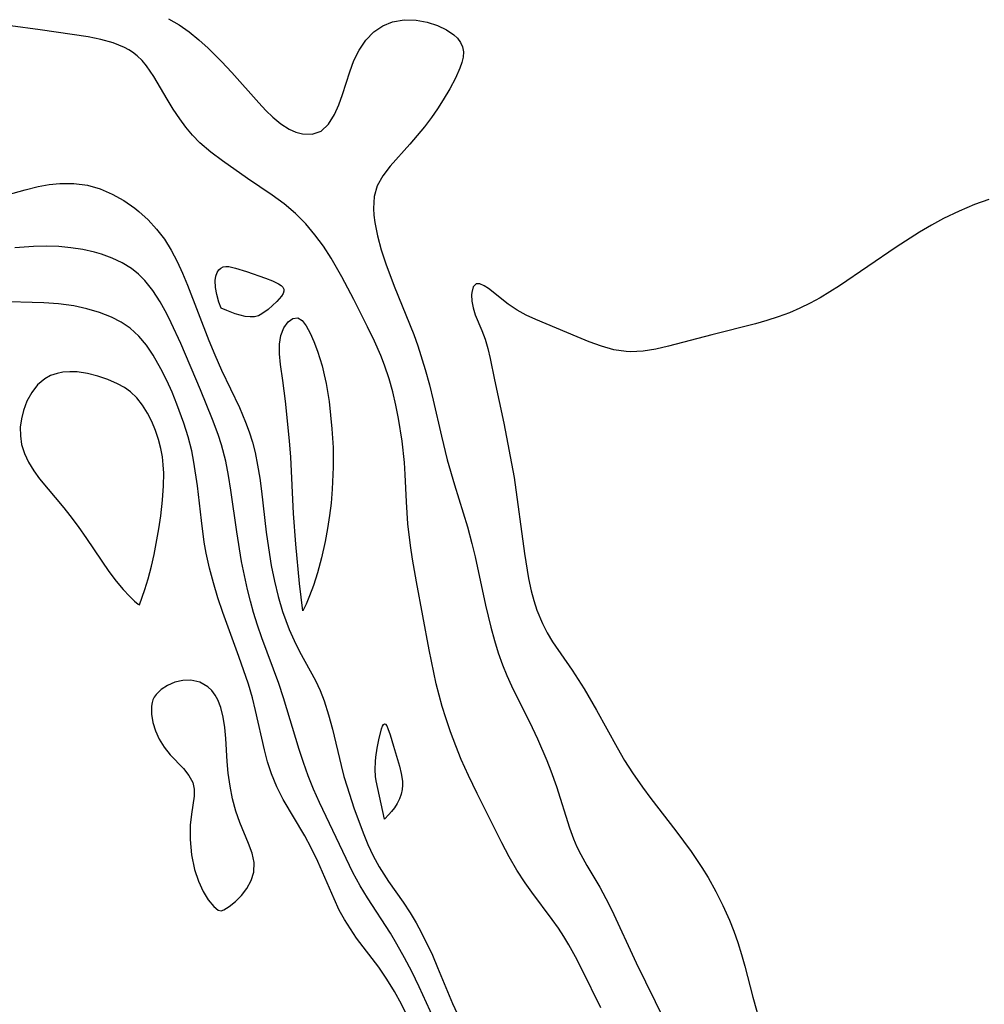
# Model space of a CAD drawing. Header units: metres. Extents: x 1073367 to 1082519, y 1569854 to 1574957.
# Tile 1019 of 1056: x 1080374 to 1080492, y 1573426 to 1573546. Entities that reach past the tile are written whole.
import ezdxf

# ---------------------------------------------------------------- set-up
doc = ezdxf.new("R2010")
doc.units = ezdxf.units.M
doc.layers.add('CGG_CurvaNivelLidar_v1', color=253, linetype='Continuous', lineweight=30)

msp = doc.modelspace()

# ---------------------------------------------------------------- linework, layer by layer
at = {"layer": 'CGG_CurvaNivelLidar_v1'}
for p, q in [((1080392.0834, 1573546.3854, 71.5), (1080393.3709, 1573545.6257, 71.5)), ((1080419.5095, 1573546.0038, 71.5), (1080420.9489, 1573546.2537, 71.5)), ((1080420.9489, 1573546.2537, 71.5), (1080422.4176, 1573546.2178, 71.5)), ((1080422.4176, 1573546.2178, 71.5), (1080423.7436, 1573545.969, 71.5)), ((1080376.3655, 1573545.0306, 71), (1080372.7281, 1573545.5198, 71)), ((1080382.2154, 1573544.164, 71), (1080376.3655, 1573545.0306, 71)), ((1080393.3709, 1573545.6257, 71.5), (1080394.6036, 1573544.7648, 71.5)), ((1080417.2166, 1573544.7705, 71.5), (1080418.3076, 1573545.5098, 71.5)), ((1080418.3076, 1573545.5098, 71.5), (1080419.5095, 1573546.0038, 71.5)), ((1080423.7436, 1573545.969, 71.5), (1080424.9979, 1573545.5546, 71.5)), ((1080424.9979, 1573545.5546, 71.5), (1080426.1321, 1573545.0074, 71.5)), ((1080426.1321, 1573545.0074, 71.5), (1080427.0071, 1573544.414, 71.5)), ((1080383.7949, 1573543.8472, 71), (1080382.2154, 1573544.164, 71)), ((1080385.2917, 1573543.4322, 71), (1080383.7949, 1573543.8472, 71)), ((1080394.6036, 1573544.7648, 71.5), (1080395.7844, 1573543.8194, 71.5)), ((1080395.7844, 1573543.8194, 71.5), (1080396.9138, 1573542.8018, 71.5)), ((1080415.3986, 1573542.5257, 71.5), (1080416.2225, 1573543.7471, 71.5)), ((1080416.2225, 1573543.7471, 71.5), (1080417.2166, 1573544.7705, 71.5)), ((1080427.0071, 1573544.414, 71.5), (1080427.4548, 1573543.9956, 71.5)), ((1080427.4548, 1573543.9956, 71.5), (1080427.8339, 1573543.4907, 71.5)), ((1080386.6764, 1573542.8701, 71), (1080385.2917, 1573543.4322, 71)), ((1080387.217, 1573542.5757, 71), (1080386.6764, 1573542.8701, 71)), ((1080387.6421, 1573542.3015, 71), (1080387.217, 1573542.5757, 71)), ((1080396.9138, 1573542.8018, 71.5), (1080398.5449, 1573541.1544, 71.5)), ((1080414.7798, 1573541.2546, 71.5), (1080415.3986, 1573542.5257, 71.5)), ((1080427.8339, 1573543.4907, 71.5), (1080428.0799, 1573542.9332, 71.5)), ((1080428.0799, 1573542.9332, 71.5), (1080428.1769, 1573542.3291, 71.5)), ((1080388.2266, 1573541.8472, 71), (1080387.6421, 1573542.3015, 71)), ((1080388.8328, 1573541.2615, 71), (1080388.2266, 1573541.8472, 71)), ((1080389.385, 1573540.6125, 71), (1080388.8328, 1573541.2615, 71)), ((1080414.2671, 1573539.9061, 71.5), (1080414.7798, 1573541.2546, 71.5)), ((1080428.1384, 1573541.6854, 71.5), (1080427.988, 1573541.028, 71.5)), ((1080428.1769, 1573542.3291, 71.5), (1080428.1384, 1573541.6854, 71.5)), ((1080390.2686, 1573539.3321, 71), (1080389.385, 1573540.6125, 71)), ((1080398.5449, 1573541.1544, 71.5), (1080399.808, 1573539.7913, 71.5)), ((1080427.75, 1573540.3394, 71.5), (1080427.2036, 1573539.1004, 71.5)), ((1080427.988, 1573541.028, 71.5), (1080427.75, 1573540.3394, 71.5)), ((1080391.9007, 1573536.5317, 71), (1080390.2686, 1573539.3321, 71)), ((1080399.808, 1573539.7913, 71.5), (1080403.1116, 1573536.0897, 71.5)), ((1080413.3731, 1573537.1269, 71.5), (1080414.2671, 1573539.9061, 71.5)), ((1080427.2036, 1573539.1004, 71.5), (1080426.517, 1573537.7929, 71.5)), ((1080426.517, 1573537.7929, 71.5), (1080425.7223, 1573536.4469, 71.5)), ((1080392.6442, 1573535.3294, 71), (1080391.9007, 1573536.5317, 71)), ((1080412.922, 1573535.8298, 71.5), (1080413.3731, 1573537.1269, 71.5)), ((1080425.7223, 1573536.4469, 71.5), (1080425.0227, 1573535.3603, 71.5)), ((1080393.4367, 1573534.1497, 71), (1080392.6442, 1573535.3294, 71)), ((1080403.1116, 1573536.0897, 71.5), (1080403.9786, 1573535.1672, 71.5)), ((1080412.4099, 1573534.6465, 71.5), (1080412.922, 1573535.8298, 71.5)), ((1080425.0227, 1573535.3603, 71.5), (1080424.2696, 1573534.2825, 71.5)), ((1080394.1977, 1573533.1108, 71), (1080393.4367, 1573534.1497, 71)), ((1080403.9786, 1573535.1672, 71.5), (1080404.855, 1573534.3237, 71.5)), ((1080404.855, 1573534.3237, 71.5), (1080405.8399, 1573533.5234, 71.5)), ((1080411.6684, 1573533.4648, 71.5), (1080412.4099, 1573534.6465, 71.5)), ((1080424.2696, 1573534.2825, 71.5), (1080423.4235, 1573533.1749, 71.5)), ((1080395.0102, 1573532.1208, 71), (1080394.1977, 1573533.1108, 71)), ((1080405.8399, 1573533.5234, 71.5), (1080406.8445, 1573532.8873, 71.5)), ((1080406.8445, 1573532.8873, 71.5), (1080407.6576, 1573532.5199, 71.5)), ((1080410.7479, 1573532.6353, 71.5), (1080411.6684, 1573533.4648, 71.5)), ((1080423.4235, 1573533.1749, 71.5), (1080421.631, 1573531.052, 71.5)), ((1080395.8906, 1573531.2006, 71), (1080395.0102, 1573532.1208, 71)), ((1080407.6576, 1573532.5199, 71.5), (1080408.4651, 1573532.2958, 71.5)), ((1080408.4651, 1573532.2958, 71.5), (1080409.6681, 1573532.262, 71.5)), ((1080409.6681, 1573532.262, 71.5), (1080410.7479, 1573532.6353, 71.5)), ((1080397.2404, 1573530.053, 71), (1080395.8906, 1573531.2006, 71)), ((1080421.631, 1573531.052, 71.5), (1080419.2094, 1573528.3224, 71.5)), ((1080398.6877, 1573528.9813, 71), (1080397.2404, 1573530.053, 71)), ((1080401.7334, 1573526.8223, 71), (1080398.6877, 1573528.9813, 71)), ((1080419.2094, 1573528.3224, 71.5), (1080418.3121, 1573527.1597, 71.5)), ((1080404.7536, 1573524.7934, 71), (1080401.7334, 1573526.8223, 71)), ((1080418.3121, 1573527.1597, 71.5), (1080417.6378, 1573525.9439, 71.5)), ((1080374.5061, 1573525.4605, 71), (1080376.1106, 1573525.8366, 71)), ((1080376.1106, 1573525.8366, 71), (1080377.4353, 1573526.0806, 71)), ((1080377.4353, 1573526.0806, 71), (1080378.7509, 1573526.2291, 71)), ((1080378.7509, 1573526.2291, 71), (1080380.4704, 1573526.2316, 71)), ((1080380.4704, 1573526.2316, 71), (1080382.155, 1573525.9998, 71)), ((1080382.155, 1573525.9998, 71), (1080383.6979, 1573525.5582, 71)), ((1080417.6378, 1573525.9439, 71.5), (1080417.266, 1573524.61, 71.5)), ((1080366.3837, 1573523.2088, 71), (1080374.5061, 1573525.4605, 71)), ((1080383.6979, 1573525.5582, 71), (1080385.1823, 1573524.9298, 71)), ((1080385.1823, 1573524.9298, 71), (1080386.5994, 1573524.1428, 71)), ((1080406.2248, 1573523.7273, 71), (1080404.7536, 1573524.7934, 71)), ((1080417.266, 1573524.61, 71.5), (1080417.1696, 1573523.1778, 71.5)), ((1080386.5994, 1573524.1428, 71), (1080387.9349, 1573523.213, 71)), ((1080387.9349, 1573523.213, 71), (1080388.4325, 1573522.8105, 71)), ((1080407.6155, 1573522.5674, 71), (1080406.2248, 1573523.7273, 71)), ((1080417.1696, 1573523.1778, 71.5), (1080417.219, 1573522.3294, 71.5)), ((1080490.7636, 1573523.6295, 72), (1080488.8837, 1573522.8499, 72)), ((1080492.5547, 1573524.2562, 72), (1080490.7636, 1573523.6295, 72)), ((1080388.4325, 1573522.8105, 71), (1080389.5606, 1573521.7687, 71)), ((1080408.8968, 1573521.2694, 71), (1080407.6155, 1573522.5674, 71)), ((1080417.219, 1573522.3294, 71.5), (1080417.3295, 1573521.4617, 71.5)), ((1080488.8837, 1573522.8499, 72), (1080486.9969, 1573521.9307, 72)), ((1080389.5606, 1573521.7687, 71), (1080390.606, 1573520.6244, 71)), ((1080410.0035, 1573519.9441, 71), (1080408.8968, 1573521.2694, 71)), ((1080417.3295, 1573521.4617, 71.5), (1080417.6605, 1573519.8069, 71.5)), ((1080485.5046, 1573521.1178, 72), (1080484.0358, 1573520.2541, 72)), ((1080486.9969, 1573521.9307, 72), (1080485.5046, 1573521.1178, 72)), ((1080390.606, 1573520.6244, 71), (1080391.5604, 1573519.3884, 71)), ((1080411.0317, 1573518.5381, 71), (1080410.0035, 1573519.9441, 71)), ((1080417.6605, 1573519.8069, 71.5), (1080418.1213, 1573518.112, 71.5)), ((1080484.0358, 1573520.2541, 72), (1080481.2039, 1573518.4342, 72)), ((1080375.5324, 1573518.4987, 71.5), (1080373.2632, 1573518.3633, 71.5)), ((1080377.0855, 1573518.5343, 71.5), (1080375.5324, 1573518.4987, 71.5)), ((1080378.622, 1573518.494, 71.5), (1080377.0855, 1573518.5343, 71.5)), ((1080380.1191, 1573518.3573, 71.5), (1080378.622, 1573518.494, 71.5)), ((1080381.5876, 1573518.1251, 71.5), (1080380.1191, 1573518.3573, 71.5)), ((1080391.5604, 1573519.3884, 71), (1080392.4097, 1573518.0654, 71)), ((1080411.9903, 1573517.0671, 71), (1080411.0317, 1573518.5381, 71)), ((1080481.2039, 1573518.4342, 72), (1080474.2583, 1573513.7119, 72)), ((1080383.0185, 1573517.8, 71.5), (1080381.5876, 1573518.1251, 71.5)), ((1080383.8679, 1573517.5549, 71.5), (1080383.0185, 1573517.8, 71.5)), ((1080385.1616, 1573517.0896, 71.5), (1080383.8679, 1573517.5549, 71.5)), ((1080392.4097, 1573518.0654, 71), (1080393.1338, 1573516.6842, 71)), ((1080418.1213, 1573518.112, 71.5), (1080418.6849, 1573516.394, 71.5)), ((1080386.386, 1573516.516, 71.5), (1080385.1616, 1573517.0896, 71.5)), ((1080387.5218, 1573515.8155, 71.5), (1080386.386, 1573516.516, 71.5)), ((1080393.1338, 1573516.6842, 71), (1080393.7789, 1573515.2427, 71)), ((1080398.4671, 1573515.8671, 70.5), (1080398.7587, 1573516.0158, 70.5)), ((1080398.7587, 1573516.0158, 70.5), (1080399.0966, 1573516.0706, 70.5)), ((1080399.0966, 1573516.0706, 70.5), (1080399.4695, 1573516.0499, 70.5)), ((1080399.4695, 1573516.0499, 70.5), (1080400.2858, 1573515.8687, 70.5)), ((1080413.3093, 1573514.7807, 71), (1080411.9903, 1573517.0671, 71)), ((1080418.6849, 1573516.394, 71.5), (1080419.7187, 1573513.658, 71.5)), ((1080388.3851, 1573515.1231, 71.5), (1080387.5218, 1573515.8155, 71.5)), ((1080389.1707, 1573514.3363, 71.5), (1080388.3851, 1573515.1231, 71.5)), ((1080393.7789, 1573515.2427, 71), (1080394.3824, 1573513.7618, 71)), ((1080397.7941, 1573514.3474, 70.5), (1080397.8693, 1573514.869, 70.5)), ((1080397.8693, 1573514.869, 70.5), (1080398.0146, 1573515.309, 70.5)), ((1080398.0146, 1573515.309, 70.5), (1080398.2181, 1573515.6374, 70.5)), ((1080398.2181, 1573515.6374, 70.5), (1080398.4671, 1573515.8671, 70.5)), ((1080400.2858, 1573515.8687, 70.5), (1080401.6275, 1573515.444, 70.5)), ((1080401.6275, 1573515.444, 70.5), (1080403.935, 1573514.6434, 70.5)), ((1080414.7578, 1573512.011, 71), (1080413.3093, 1573514.7807, 71)), ((1080390.1415, 1573513.1048, 71.5), (1080389.1707, 1573514.3363, 71.5)), ((1080394.3824, 1573513.7618, 71), (1080397.0149, 1573507.0179, 71)), ((1080397.8198, 1573513.4894, 70.5), (1080397.7941, 1573514.3474, 70.5)), ((1080403.935, 1573514.6434, 70.5), (1080404.7985, 1573514.3066, 70.5)), ((1080404.7985, 1573514.3066, 70.5), (1080405.5504, 1573513.9468, 70.5)), ((1080405.5504, 1573513.9468, 70.5), (1080405.8527, 1573513.7512, 70.5)), ((1080405.8527, 1573513.7512, 70.5), (1080406.0802, 1573513.5395, 70.5)), ((1080406.0802, 1573513.5395, 70.5), (1080406.2054, 1573513.3058, 70.5)), ((1080419.7187, 1573513.658, 71.5), (1080422.1109, 1573507.7498, 71.5)), ((1080429.3752, 1573513.5663, 72), (1080429.198, 1573512.8815, 72)), ((1080429.7536, 1573513.9287, 72), (1080429.3752, 1573513.5663, 72)), ((1080430.1922, 1573513.9287, 72), (1080429.7536, 1573513.9287, 72)), ((1080430.7289, 1573513.7066, 72), (1080430.1922, 1573513.9287, 72)), ((1080431.2609, 1573513.3626, 72), (1080430.7289, 1573513.7066, 72)), ((1080474.2583, 1573513.7119, 72), (1080473.0806, 1573512.9601, 72)), ((1080391.0257, 1573511.7354, 71.5), (1080390.1415, 1573513.1048, 71.5)), ((1080397.9703, 1573512.6293, 70.5), (1080397.8198, 1573513.4894, 70.5)), ((1080398.2267, 1573511.7159, 70.5), (1080397.9703, 1573512.6293, 70.5)), ((1080405.8933, 1573512.4231, 70.5), (1080405.3382, 1573511.7701, 70.5)), ((1080406.0895, 1573512.7362, 70.5), (1080405.8933, 1573512.4231, 70.5)), ((1080406.2034, 1573513.0329, 70.5), (1080406.0895, 1573512.7362, 70.5)), ((1080406.2054, 1573513.3058, 70.5), (1080406.2034, 1573513.0329, 70.5)), ((1080429.198, 1573512.8815, 72), (1080429.1821, 1573512.585, 72)), ((1080429.1821, 1573512.585, 72), (1080429.2266, 1573511.8374, 72)), ((1080433.6807, 1573511.4411, 72), (1080431.2609, 1573513.3626, 72)), ((1080473.0806, 1573512.9601, 72), (1080471.8851, 1573512.2448, 72)), ((1080376.8141, 1573511.6206, 72), (1080370.0076, 1573511.7832, 72)), ((1080378.6117, 1573511.4908, 72), (1080376.8141, 1573511.6206, 72)), ((1080380.4775, 1573511.2318, 72), (1080378.6117, 1573511.4908, 72)), ((1080382.0728, 1573510.894, 72), (1080380.4775, 1573511.2318, 72)), ((1080391.8415, 1573510.2765, 71.5), (1080391.0257, 1573511.7354, 71.5)), ((1080398.5, 1573510.9722, 70.5), (1080398.2267, 1573511.7159, 70.5)), ((1080405.3382, 1573511.7701, 70.5), (1080404.2868, 1573510.8032, 70.5)), ((1080416.4425, 1573508.6729, 71), (1080414.7578, 1573512.011, 71)), ((1080429.2266, 1573511.8374, 72), (1080429.377, 1573511.0133, 72)), ((1080434.7644, 1573510.7129, 72), (1080433.6807, 1573511.4411, 72)), ((1080470.6673, 1573511.5766, 72), (1080469.4029, 1573510.957, 72)), ((1080471.8851, 1573512.2448, 72), (1080470.6673, 1573511.5766, 72)), ((1080383.6114, 1573510.4471, 72), (1080382.0728, 1573510.894, 72)), ((1080385.0734, 1573509.8774, 72), (1080383.6114, 1573510.4471, 72)), ((1080392.4103, 1573509.1585, 71.5), (1080391.8415, 1573510.2765, 71.5)), ((1080399.1982, 1573510.668, 70.5), (1080398.5, 1573510.9722, 70.5)), ((1080400.2347, 1573510.2799, 70.5), (1080399.1982, 1573510.668, 70.5)), ((1080400.8347, 1573510.0997, 70.5), (1080400.2347, 1573510.2799, 70.5)), ((1080401.4499, 1573509.9603, 70.5), (1080400.8347, 1573510.0997, 70.5)), ((1080402.0507, 1573509.8868, 70.5), (1080401.4499, 1573509.9603, 70.5)), ((1080403.0974, 1573510.0342, 70.5), (1080402.6069, 1573509.9051, 70.5)), ((1080403.51, 1573510.2482, 70.5), (1080403.0974, 1573510.0342, 70.5)), ((1080404.2868, 1573510.8032, 70.5), (1080403.51, 1573510.2482, 70.5)), ((1080429.377, 1573511.0133, 72), (1080429.6322, 1573510.1497, 72)), ((1080429.6322, 1573510.1497, 72), (1080430.4404, 1573508.2277, 72)), ((1080435.87, 1573510.1232, 72), (1080434.7644, 1573510.7129, 72)), ((1080437.0607, 1573509.5847, 72), (1080435.87, 1573510.1232, 72)), ((1080468.1106, 1573510.4032, 72), (1080466.7441, 1573509.9017, 72)), ((1080469.4029, 1573510.957, 72), (1080468.1106, 1573510.4032, 72)), ((1080386.2693, 1573509.2607, 72), (1080385.0734, 1573509.8774, 72)), ((1080387.3658, 1573508.5114, 72), (1080386.2693, 1573509.2607, 72)), ((1080393.5766, 1573506.6425, 71.5), (1080392.4103, 1573509.1585, 71.5)), ((1080402.6069, 1573509.9051, 70.5), (1080402.0507, 1573509.8868, 70.5)), ((1080406.1907, 1573508.5575, 70.5), (1080406.7039, 1573509.2694, 70.5)), ((1080406.7039, 1573509.2694, 70.5), (1080407.2953, 1573509.6989, 70.5)), ((1080407.2953, 1573509.6989, 70.5), (1080407.9006, 1573509.7631, 70.5)), ((1080407.9006, 1573509.7631, 70.5), (1080408.433, 1573509.4318, 70.5)), ((1080408.433, 1573509.4318, 70.5), (1080408.9323, 1573508.7881, 70.5)), ((1080408.9323, 1573508.7881, 70.5), (1080409.4054, 1573507.9127, 70.5)), ((1080442.1085, 1573507.439, 72), (1080437.0607, 1573509.5847, 72)), ((1080463.9498, 1573509.0593, 72), (1080458.59, 1573507.7061, 72)), ((1080465.3549, 1573509.4592, 72), (1080463.9498, 1573509.0593, 72)), ((1080466.7441, 1573509.9017, 72), (1080465.3549, 1573509.4592, 72)), ((1080388.4164, 1573507.5387, 72), (1080387.3658, 1573508.5114, 72)), ((1080389.3508, 1573506.4208, 72), (1080388.4164, 1573507.5387, 72)), ((1080405.6712, 1573506.5486, 70.5), (1080405.8267, 1573507.6206, 70.5)), ((1080405.8267, 1573507.6206, 70.5), (1080406.1907, 1573508.5575, 70.5)), ((1080409.4054, 1573507.9127, 70.5), (1080409.8577, 1573506.8681, 70.5)), ((1080417.2876, 1573506.9326, 71), (1080416.4425, 1573508.6729, 71)), ((1080422.1109, 1573507.7498, 71.5), (1080422.6166, 1573506.3317, 71.5)), ((1080430.4404, 1573508.2277, 72), (1080430.8432, 1573507.1818, 72)), ((1080458.59, 1573507.7061, 72), (1080453.3187, 1573506.3101, 72)), ((1080390.1919, 1573505.1908, 72), (1080389.3508, 1573506.4208, 72)), ((1080395.9795, 1573500.9697, 71.5), (1080393.5766, 1573506.6425, 71.5)), ((1080397.0149, 1573507.0179, 71), (1080397.746, 1573505.2394, 71)), ((1080405.676, 1573505.3529, 70.5), (1080405.6712, 1573506.5486, 70.5)), ((1080409.8577, 1573506.8681, 70.5), (1080410.2936, 1573505.7027, 70.5)), ((1080418.0718, 1573505.17, 71), (1080417.2876, 1573506.9326, 71)), ((1080422.6166, 1573506.3317, 71.5), (1080423.5117, 1573503.4504, 71.5)), ((1080430.8432, 1573507.1818, 72), (1080431.1707, 1573506.0285, 72)), ((1080443.6003, 1573506.8324, 72), (1080442.1085, 1573507.439, 72)), ((1080445.0955, 1573506.2942, 72), (1080443.6003, 1573506.8324, 72)), ((1080453.3187, 1573506.3101, 72), (1080451.7407, 1573505.9412, 72)), ((1080391.1463, 1573503.522, 72), (1080390.1919, 1573505.1908, 72)), ((1080397.746, 1573505.2394, 71), (1080398.565, 1573503.3727, 71)), ((1080405.7976, 1573504.0721, 70.5), (1080405.676, 1573505.3529, 70.5)), ((1080410.2936, 1573505.7027, 70.5), (1080410.8763, 1573503.8849, 70.5)), ((1080418.5391, 1573503.9821, 71), (1080418.0718, 1573505.17, 71)), ((1080431.1707, 1573506.0285, 72), (1080431.4427, 1573504.7921, 72)), ((1080446.5967, 1573505.8765, 72), (1080445.0955, 1573506.2942, 72)), ((1080448.1075, 1573505.639, 72), (1080446.5967, 1573505.8765, 72)), ((1080448.6362, 1573505.6108, 72), (1080448.1075, 1573505.639, 72)), ((1080450.1812, 1573505.6866, 72), (1080448.6362, 1573505.6108, 72)), ((1080451.7407, 1573505.9412, 72), (1080450.1812, 1573505.6866, 72)), ((1080406.0882, 1573502.098, 70.5), (1080405.7976, 1573504.0721, 70.5)), ((1080419.0945, 1573502.3246, 71), (1080418.5391, 1573503.9821, 71)), ((1080431.4427, 1573504.7921, 72), (1080431.9741, 1573502.2059, 72)), ((1080377.6236, 1573502.7089, 72.5), (1080376.9011, 1573502.3111, 72.5)), ((1080378.4137, 1573502.9842, 72.5), (1080377.6236, 1573502.7089, 72.5)), ((1080379.1046, 1573503.1212, 72.5), (1080378.4137, 1573502.9842, 72.5)), ((1080379.9833, 1573503.1857, 72.5), (1080379.1046, 1573503.1212, 72.5)), ((1080380.8866, 1573503.1505, 72.5), (1080379.9833, 1573503.1857, 72.5)), ((1080382.1518, 1573502.9605, 72.5), (1080380.8866, 1573503.1505, 72.5)), ((1080383.4149, 1573502.6388, 72.5), (1080382.1518, 1573502.9605, 72.5)), ((1080391.8444, 1573502.1195, 72), (1080391.1463, 1573503.522, 72)), ((1080398.565, 1573503.3727, 71), (1080400.7454, 1573498.7948, 71)), ((1080410.8763, 1573503.8849, 70.5), (1080411.1496, 1573502.8218, 70.5)), ((1080411.1496, 1573502.8218, 70.5), (1080411.3838, 1573501.7264, 70.5)), ((1080423.5117, 1573503.4504, 71.5), (1080424.0116, 1573501.5886, 71.5)), ((1080376.0378, 1573501.5627, 72.5), (1080375.3191, 1573500.633, 72.5)), ((1080376.9011, 1573502.3111, 72.5), (1080376.0378, 1573501.5627, 72.5)), ((1080384.6512, 1573502.2111, 72.5), (1080383.4149, 1573502.6388, 72.5)), ((1080385.8341, 1573501.6919, 72.5), (1080384.6512, 1573502.2111, 72.5)), ((1080386.658, 1573501.2456, 72.5), (1080385.8341, 1573501.6919, 72.5)), ((1080392.4952, 1573500.6725, 72), (1080391.8444, 1573502.1195, 72)), ((1080406.4077, 1573499.5641, 70.5), (1080406.0882, 1573502.098, 70.5)), ((1080411.3838, 1573501.7264, 70.5), (1080411.735, 1573499.5216, 70.5)), ((1080419.5432, 1573500.7164, 71), (1080419.0945, 1573502.3246, 71)), ((1080424.0116, 1573501.5886, 71.5), (1080424.4724, 1573499.7159, 71.5)), ((1080431.9741, 1573502.2059, 72), (1080433.131, 1573496.9051, 72)), ((1080375.3191, 1573500.633, 72.5), (1080374.7342, 1573499.5744, 72.5)), ((1080387.4163, 1573500.7205, 72.5), (1080386.658, 1573501.2456, 72.5)), ((1080388.2057, 1573499.9694, 72.5), (1080387.4163, 1573500.7205, 72.5)), ((1080393.1026, 1573499.1921, 72), (1080392.4952, 1573500.6725, 72)), ((1080397.4577, 1573497.3391, 71.5), (1080395.9795, 1573500.9697, 71.5)), ((1080419.9262, 1573499.0875, 71), (1080419.5432, 1573500.7164, 71)), ((1080374.7342, 1573499.5744, 72.5), (1080374.2931, 1573498.4417, 72.5)), ((1080388.8945, 1573499.0952, 72.5), (1080388.2057, 1573499.9694, 72.5)), ((1080389.4978, 1573498.1262, 72.5), (1080388.8945, 1573499.0952, 72.5)), ((1080393.9464, 1573496.8857, 72), (1080393.1026, 1573499.1921, 72)), ((1080406.8833, 1573494.7367, 70.5), (1080406.4077, 1573499.5641, 70.5)), ((1080411.735, 1573499.5216, 70.5), (1080412.0848, 1573496.1796, 70.5)), ((1080420.2523, 1573497.4433, 71), (1080419.9262, 1573499.0875, 71)), ((1080424.4724, 1573499.7159, 71.5), (1080425.5002, 1573495.2794, 71.5)), ((1080374.2931, 1573498.4417, 72.5), (1080374.0429, 1573497.4239, 72.5)), ((1080390.0257, 1573497.0846, 72.5), (1080389.4978, 1573498.1262, 72.5)), ((1080400.7454, 1573498.7948, 71), (1080401.5022, 1573497.028, 71)), ((1080374.0429, 1573497.4239, 72.5), (1080373.9156, 1573496.3792, 72.5)), ((1080390.483, 1573495.9876, 72.5), (1080390.0257, 1573497.0846, 72.5)), ((1080394.4726, 1573495.208, 72), (1080393.9464, 1573496.8857, 72)), ((1080398.1306, 1573495.5135, 71.5), (1080397.4577, 1573497.3391, 71.5)), ((1080401.5022, 1573497.028, 71), (1080401.9475, 1573495.8053, 71)), ((1080420.6831, 1573494.665, 71), (1080420.2523, 1573497.4433, 71)), ((1080433.131, 1573496.9051, 72), (1080434.3853, 1573490.2253, 72)), ((1080373.9156, 1573496.3792, 72.5), (1080373.9187, 1573495.3262, 72.5)), ((1080390.8521, 1573494.8988, 72.5), (1080390.483, 1573495.9876, 72.5)), ((1080398.5496, 1573494.2297, 71.5), (1080398.1306, 1573495.5135, 71.5)), ((1080401.9475, 1573495.8053, 71), (1080402.3338, 1573494.5618, 71)), ((1080412.0848, 1573496.1796, 70.5), (1080412.2294, 1573493.8879, 70.5)), ((1080373.9187, 1573495.3262, 72.5), (1080374.0684, 1573494.2826, 72.5)), ((1080374.0684, 1573494.2826, 72.5), (1080374.4135, 1573493.173, 72.5)), ((1080391.1414, 1573493.7758, 72.5), (1080390.8521, 1573494.8988, 72.5)), ((1080394.9105, 1573493.5042, 72), (1080394.4726, 1573495.208, 72)), ((1080402.3338, 1573494.5618, 71), (1080402.6609, 1573493.2996, 71)), ((1080407.0471, 1573492.7311, 70.5), (1080406.8833, 1573494.7367, 70.5)), ((1080420.9565, 1573492.0714, 71), (1080420.6831, 1573494.665, 71)), ((1080425.5002, 1573495.2794, 71.5), (1080426.204, 1573492.3989, 71.5)), ((1080374.4135, 1573493.173, 72.5), (1080374.9201, 1573492.0961, 72.5)), ((1080391.3152, 1573492.7847, 72.5), (1080391.1414, 1573493.7758, 72.5)), ((1080395.1881, 1573492.1044, 72), (1080394.9105, 1573493.5042, 72)), ((1080399.075, 1573492.2179, 71.5), (1080398.5496, 1573494.2297, 71.5)), ((1080402.6609, 1573493.2996, 71), (1080402.9825, 1573491.736, 71)), ((1080412.2294, 1573493.8879, 70.5), (1080412.233, 1573491.4996, 70.5)), ((1080374.9201, 1573492.0961, 72.5), (1080375.5562, 1573491.0538, 72.5)), ((1080391.4255, 1573491.775, 72.5), (1080391.3152, 1573492.7847, 72.5)), ((1080395.6091, 1573489.2247, 72), (1080395.1881, 1573492.1044, 72)), ((1080399.426, 1573490.4623, 71.5), (1080399.075, 1573492.2179, 71.5)), ((1080407.3949, 1573485.8221, 70.5), (1080407.0471, 1573492.7311, 70.5)), ((1080421.0587, 1573490.6016, 71), (1080420.9565, 1573492.0714, 71)), ((1080426.204, 1573492.3989, 71.5), (1080427.0755, 1573489.3549, 71.5)), ((1080375.5562, 1573491.0538, 72.5), (1080376.2661, 1573490.082, 72.5)), ((1080391.4805, 1573490.7512, 72.5), (1080391.4255, 1573491.775, 72.5)), ((1080391.4712, 1573489.2242, 72.5), (1080391.4805, 1573490.7512, 72.5)), ((1080402.9825, 1573491.736, 71), (1080403.2378, 1573490.1536, 71)), ((1080412.233, 1573491.4996, 70.5), (1080412.1293, 1573488.7931, 70.5)), ((1080376.2661, 1573490.082, 72.5), (1080379.262, 1573486.5081, 72.5)), ((1080399.7163, 1573488.6882, 71.5), (1080399.426, 1573490.4623, 71.5)), ((1080403.2378, 1573490.1536, 71), (1080403.4486, 1573488.5579, 71)), ((1080421.2053, 1573487.2377, 71), (1080421.0587, 1573490.6016, 71)), ((1080434.3853, 1573490.2253, 72), (1080435.6762, 1573480.9198, 72)), ((1080391.341, 1573487.4745, 72.5), (1080391.4712, 1573489.2242, 72.5)), ((1080396.0903, 1573484.977, 72), (1080395.6091, 1573489.2247, 72)), ((1080400.4264, 1573483.5846, 71.5), (1080399.7163, 1573488.6882, 71.5)), ((1080403.4486, 1573488.5579, 71), (1080404.0272, 1573483.5457, 71)), ((1080412.1293, 1573488.7931, 70.5), (1080411.9842, 1573487.0957, 70.5)), ((1080427.0755, 1573489.3549, 71.5), (1080428.6968, 1573484.183, 71.5)), ((1080391.1119, 1573485.5499, 72.5), (1080391.341, 1573487.4745, 72.5)), ((1080411.9842, 1573487.0957, 70.5), (1080411.7947, 1573485.567, 70.5)), ((1080421.3888, 1573484.5501, 71), (1080421.2053, 1573487.2377, 71)), ((1080379.262, 1573486.5081, 72.5), (1080380, 1573485.5796, 72.5)), ((1080407.642, 1573482.0853, 70.5), (1080407.3949, 1573485.8221, 70.5)), ((1080380, 1573485.5796, 72.5), (1080380.9974, 1573484.2407, 72.5)), ((1080390.8734, 1573483.9333, 72.5), (1080391.1119, 1573485.5499, 72.5)), ((1080396.4386, 1573482.3317, 72), (1080396.0903, 1573484.977, 72)), ((1080411.7947, 1573485.567, 70.5), (1080411.5482, 1573483.9828, 70.5)), ((1080380.9974, 1573484.2407, 72.5), (1080382.0222, 1573482.777, 72.5)), ((1080390.2974, 1573480.801, 72.5), (1080390.8734, 1573483.9333, 72.5)), ((1080401.023, 1573479.9706, 71.5), (1080400.4264, 1573483.5846, 71.5)), ((1080404.0272, 1573483.5457, 71), (1080404.4214, 1573480.8104, 71)), ((1080411.5482, 1573483.9828, 70.5), (1080411.2526, 1573482.3851, 70.5)), ((1080421.7119, 1573481.9001, 71), (1080421.3888, 1573484.5501, 71)), ((1080428.6968, 1573484.183, 71.5), (1080429.235, 1573482.1485, 71.5)), ((1080382.0222, 1573482.777, 72.5), (1080384.7758, 1573478.7175, 72.5)), ((1080396.6717, 1573480.9935, 72), (1080396.4386, 1573482.3317, 72)), ((1080411.2526, 1573482.3851, 70.5), (1080410.8187, 1573480.4136, 70.5)), ((1080397.0786, 1573479.1543, 72), (1080396.6717, 1573480.9935, 72)), ((1080408.0999, 1573477.2698, 70.5), (1080407.642, 1573482.0853, 70.5)), ((1080421.9652, 1573480.2585, 71), (1080421.7119, 1573481.9001, 71)), ((1080429.235, 1573482.1485, 71.5), (1080429.614, 1573480.529, 71.5)), ((1080389.9709, 1573479.371, 72.5), (1080390.2974, 1573480.801, 72.5)), ((1080401.7405, 1573476.537, 71.5), (1080401.023, 1573479.9706, 71.5)), ((1080404.4214, 1573480.8104, 71), (1080404.6546, 1573479.4533, 71)), ((1080410.8187, 1573480.4136, 70.5), (1080410.324, 1573478.572, 70.5)), ((1080422.4553, 1573477.455, 71), (1080421.9652, 1573480.2585, 71)), ((1080429.614, 1573480.529, 71.5), (1080430.8801, 1573474.621, 71.5)), ((1080435.6762, 1573480.9198, 72), (1080436.1729, 1573477.8611, 72)), ((1080384.7758, 1573478.7175, 72.5), (1080385.6694, 1573477.5354, 72.5)), ((1080389.5567, 1573477.8225, 72.5), (1080389.9709, 1573479.371, 72.5)), ((1080397.5674, 1573477.333, 72), (1080397.0786, 1573479.1543, 72)), ((1080404.6546, 1573479.4533, 71), (1080405.0349, 1573477.5433, 71)), ((1080385.6694, 1573477.5354, 72.5), (1080386.5208, 1573476.5281, 72.5)), ((1080389.156, 1573476.5108, 72.5), (1080389.5567, 1573477.8225, 72.5)), ((1080405.0349, 1573477.5433, 71), (1080405.4853, 1573475.6788, 71)), ((1080410.324, 1573478.572, 70.5), (1080409.8243, 1573477.0356, 70.5)), ((1080424.0043, 1573469.1496, 71), (1080422.4553, 1573477.455, 71)), ((1080436.1729, 1573477.8611, 72), (1080436.4896, 1573476.3661, 72)), ((1080386.5208, 1573476.5281, 72.5), (1080387.2856, 1573475.7128, 72.5)), ((1080388.5, 1573474.6581, 72.5), (1080389.156, 1573476.5108, 72.5)), ((1080398.1185, 1573475.5268, 72), (1080397.5674, 1573477.333, 72)), ((1080402.0907, 1573475.1161, 71.5), (1080401.7405, 1573476.537, 71.5)), ((1080408.5, 1573473.9224, 70.5), (1080408.0999, 1573477.2698, 70.5)), ((1080409.8243, 1573477.0356, 70.5), (1080409.3384, 1573475.7433, 70.5)), ((1080436.4896, 1573476.3661, 72), (1080436.8006, 1573475.1763, 72)), ((1080387.2856, 1573475.7128, 72.5), (1080387.9073, 1573475.1123, 72.5)), ((1080387.9073, 1573475.1123, 72.5), (1080388.33, 1573474.751, 72.5)), ((1080398.7166, 1573473.7337, 72), (1080398.1185, 1573475.5268, 72)), ((1080402.4801, 1573473.7076, 71.5), (1080402.0907, 1573475.1161, 71.5)), ((1080405.4853, 1573475.6788, 71), (1080406.0291, 1573473.8554, 71)), ((1080409.3384, 1573475.7433, 70.5), (1080408.9205, 1573474.7535, 70.5)), ((1080436.8006, 1573475.1763, 72), (1080437.1728, 1573474.0137, 72)), ((1080388.33, 1573474.751, 72.5), (1080388.5, 1573474.6581, 72.5)), ((1080406.0291, 1573473.8554, 71), (1080406.426, 1573472.7402, 71)), ((1080408.9205, 1573474.7535, 70.5), (1080408.5, 1573473.9224, 70.5)), ((1080430.8801, 1573474.621, 71.5), (1080431.5335, 1573471.9305, 71.5)), ((1080437.1728, 1573474.0137, 72), (1080437.8514, 1573472.3672, 72)), ((1080400.681, 1573468.3303, 72), (1080398.7166, 1573473.7337, 72)), ((1080402.9703, 1573472.1438, 71.5), (1080402.4801, 1573473.7076, 71.5)), ((1080406.426, 1573472.7402, 71), (1080406.8633, 1573471.6467, 71)), ((1080403.5044, 1573470.5945, 71.5), (1080402.9703, 1573472.1438, 71.5)), ((1080406.8633, 1573471.6467, 71), (1080407.4723, 1573470.2805, 71)), ((1080431.5335, 1573471.9305, 71.5), (1080431.9904, 1573470.279, 71.5)), ((1080437.8514, 1573472.3672, 72), (1080438.4477, 1573471.2194, 72)), ((1080405.5704, 1573465.0064, 71.5), (1080403.5044, 1573470.5945, 71.5)), ((1080407.4723, 1573470.2805, 71), (1080408.1262, 1573468.9508, 71)), ((1080431.9904, 1573470.279, 71.5), (1080432.4446, 1573468.7846, 71.5)), ((1080438.4477, 1573471.2194, 72), (1080439.116, 1573470.1112, 72)), ((1080408.1262, 1573468.9508, 71), (1080410.0648, 1573465.3811, 71)), ((1080424.552, 1573466.3725, 71), (1080424.0043, 1573469.1496, 71)), ((1080439.116, 1573470.1112, 72), (1080441.5157, 1573466.6526, 72)), ((1080401.8528, 1573464.937, 72), (1080400.681, 1573468.3303, 72)), ((1080432.4446, 1573468.7846, 71.5), (1080432.9576, 1573467.3153, 71.5)), ((1080432.9576, 1573467.3153, 71.5), (1080433.4895, 1573466.0173, 71.5)), ((1080441.5157, 1573466.6526, 72), (1080442.9809, 1573464.3632, 72)), ((1080393.8169, 1573465.3999, 72.5), (1080392.8529, 1573465.1713, 72.5)), ((1080394.7994, 1573465.4383, 72.5), (1080393.8169, 1573465.3999, 72.5)), ((1080395.906, 1573465.1942, 72.5), (1080394.7994, 1573465.4383, 72.5)), ((1080410.0648, 1573465.3811, 71), (1080410.6305, 1573464.1717, 71)), ((1080424.8616, 1573464.976, 71), (1080424.552, 1573466.3725, 71)), ((1080433.4895, 1573466.0173, 71.5), (1080434.0743, 1573464.7381, 71.5)), ((1080391.1617, 1573464.2867, 72.5), (1080390.5388, 1573463.6756, 72.5)), ((1080391.9516, 1573464.7911, 72.5), (1080391.1617, 1573464.2867, 72.5)), ((1080392.8529, 1573465.1713, 72.5), (1080391.9516, 1573464.7911, 72.5)), ((1080396.8977, 1573464.6334, 72.5), (1080395.906, 1573465.1942, 72.5)), ((1080397.3813, 1573464.1693, 72.5), (1080396.8977, 1573464.6334, 72.5)), ((1080397.7979, 1573463.6128, 72.5), (1080397.3813, 1573464.1693, 72.5)), ((1080402.3492, 1573463.2655, 72), (1080401.8528, 1573464.937, 72)), ((1080406.1607, 1573463.2752, 71.5), (1080405.5704, 1573465.0064, 71.5)), ((1080410.6305, 1573464.1717, 71), (1080411.1245, 1573462.919, 71)), ((1080425.2038, 1573463.5885, 71), (1080424.8616, 1573464.976, 71)), ((1080434.0743, 1573464.7381, 71.5), (1080436.6108, 1573459.6252, 71.5)), ((1080442.9809, 1573464.3632, 72), (1080444.4809, 1573461.7614, 72)), ((1080390.1616, 1573463.0127, 72.5), (1080390.0663, 1573462.7102, 72.5)), ((1080390.3141, 1573463.3399, 72.5), (1080390.1616, 1573463.0127, 72.5)), ((1080390.5388, 1573463.6756, 72.5), (1080390.3141, 1573463.3399, 72.5)), ((1080398.1273, 1573463.0164, 72.5), (1080397.7979, 1573463.6128, 72.5)), ((1080398.4791, 1573462.0996, 72.5), (1080398.1273, 1573463.0164, 72.5)), ((1080402.7385, 1573461.7232, 72), (1080402.3492, 1573463.2655, 72)), ((1080408.0611, 1573456.9618, 71.5), (1080406.1607, 1573463.2752, 71.5)), ((1080411.1245, 1573462.919, 71), (1080411.6763, 1573461.1927, 71)), ((1080425.5922, 1573462.1901, 71), (1080425.2038, 1573463.5885, 71)), ((1080389.984, 1573462.2479, 72.5), (1080389.9816, 1573461.2885, 72.5)), ((1080390.0663, 1573462.7102, 72.5), (1080389.984, 1573462.2479, 72.5)), ((1080398.7645, 1573460.9071, 72.5), (1080398.4791, 1573462.0996, 72.5)), ((1080403.8121, 1573456.9119, 72), (1080402.7385, 1573461.7232, 72)), ((1080426.0211, 1573460.8037, 71), (1080425.5922, 1573462.1901, 71)), ((1080444.4809, 1573461.7614, 72), (1080447.0175, 1573457.1731, 72)), ((1080389.9816, 1573461.2885, 72.5), (1080390.1542, 1573460.266, 72.5)), ((1080398.9483, 1573459.6248, 72.5), (1080398.7645, 1573460.9071, 72.5)), ((1080411.6763, 1573461.1927, 71), (1080412.1491, 1573459.4197, 71)), ((1080426.6073, 1573459.0967, 71), (1080426.0211, 1573460.8037, 71)), ((1080390.1542, 1573460.266, 72.5), (1080390.4771, 1573459.2219, 72.5)), ((1080399.068, 1573458.2796, 72.5), (1080398.9483, 1573459.6248, 72.5)), ((1080412.1491, 1573459.4197, 71), (1080413.2047, 1573454.995, 71)), ((1080417.8288, 1573458.1286, 70.5), (1080418.162, 1573459.4641, 70.5)), ((1080418.162, 1573459.4641, 70.5), (1080418.2798, 1573459.7918, 70.5)), ((1080418.2798, 1573459.7918, 70.5), (1080418.4019, 1573460.0187, 70.5)), ((1080418.4019, 1573460.0187, 70.5), (1080418.5295, 1573460.1066, 70.5)), ((1080418.5295, 1573460.1066, 70.5), (1080418.6575, 1573460.0313, 70.5)), ((1080418.6575, 1573460.0313, 70.5), (1080418.7906, 1573459.8278, 70.5)), ((1080418.7906, 1573459.8278, 70.5), (1080418.9273, 1573459.5302, 70.5)), ((1080418.9273, 1573459.5302, 70.5), (1080419.2083, 1573458.75, 70.5)), ((1080436.6108, 1573459.6252, 71.5), (1080437.2708, 1573458.2356, 71.5)), ((1080390.4771, 1573459.2219, 72.5), (1080390.9351, 1573458.1959, 72.5)), ((1080390.9351, 1573458.1959, 72.5), (1080391.5218, 1573457.228, 72.5)), ((1080399.2506, 1573455.4849, 72.5), (1080399.068, 1573458.2796, 72.5)), ((1080417.6277, 1573457.0953, 70.5), (1080417.8288, 1573458.1286, 70.5)), ((1080419.2083, 1573458.75, 70.5), (1080419.6407, 1573457.342, 70.5)), ((1080427.2442, 1573457.4075, 71), (1080426.6073, 1573459.0967, 71)), ((1080437.2708, 1573458.2356, 71.5), (1080438.4184, 1573455.5881, 71.5)), ((1080391.5218, 1573457.228, 72.5), (1080392.2756, 1573456.2914, 72.5)), ((1080404.208, 1573455.4162, 72), (1080403.8121, 1573456.9119, 72)), ((1080408.5808, 1573455.3643, 71.5), (1080408.0611, 1573456.9618, 71.5)), ((1080417.4604, 1573456.0219, 70.5), (1080417.6277, 1573457.0953, 70.5)), ((1080419.6407, 1573457.342, 70.5), (1080420.341, 1573454.8867, 70.5)), ((1080427.9257, 1573455.7356, 71), (1080427.2442, 1573457.4075, 71)), ((1080447.0175, 1573457.1731, 72), (1080447.928, 1573455.6148, 72)), ((1080392.2756, 1573456.2914, 72.5), (1080393.885, 1573454.6008, 72.5)), ((1080417.3996, 1573455.4798, 70.5), (1080417.4604, 1573456.0219, 70.5)), ((1080428.797, 1573453.757, 71), (1080427.9257, 1573455.7356, 71)), ((1080393.885, 1573454.6008, 72.5), (1080394.5662, 1573453.7679, 72.5)), ((1080399.3847, 1573454.0296, 72.5), (1080399.2506, 1573455.4849, 72.5)), ((1080404.6807, 1573453.9546, 72), (1080404.208, 1573455.4162, 72)), ((1080409.1716, 1573453.7307, 71.5), (1080408.5808, 1573455.3643, 71.5)), ((1080413.2047, 1573454.995, 71), (1080413.5538, 1573453.6527, 71)), ((1080417.3577, 1573454.5045, 70.5), (1080417.3996, 1573455.4798, 70.5)), ((1080417.4149, 1573453.6426, 70.5), (1080417.3577, 1573454.5045, 70.5)), ((1080420.341, 1573454.8867, 70.5), (1080420.559, 1573454.0063, 70.5)), ((1080438.4184, 1573455.5881, 71.5), (1080438.9043, 1573454.3333, 71.5)), ((1080447.928, 1573455.6148, 72), (1080448.8853, 1573454.0847, 72)), ((1080394.5662, 1573453.7679, 72.5), (1080395.0349, 1573452.8871, 72.5)), ((1080399.6102, 1573452.4533, 72.5), (1080399.3847, 1573454.0296, 72.5)), ((1080405.3366, 1573452.3565, 72), (1080404.6807, 1573453.9546, 72)), ((1080409.8444, 1573452.0927, 71.5), (1080409.1716, 1573453.7307, 71.5)), ((1080413.5538, 1573453.6527, 71), (1080413.9312, 1573452.3676, 71)), ((1080417.4978, 1573453.1237, 70.5), (1080417.4149, 1573453.6426, 70.5)), ((1080420.559, 1573454.0063, 70.5), (1080420.7085, 1573453.0852, 70.5)), ((1080429.849, 1573451.5444, 71), (1080428.797, 1573453.757, 71)), ((1080438.9043, 1573454.3333, 71.5), (1080439.5749, 1573452.4223, 71.5)), ((1080448.8853, 1573454.0847, 72), (1080450.1061, 1573452.3157, 72)), ((1080395.0349, 1573452.8871, 72.5), (1080395.2014, 1573452.0835, 72.5)), ((1080395.2014, 1573452.0835, 72.5), (1080395.1915, 1573451.2227, 72.5)), ((1080399.9201, 1573450.9081, 72.5), (1080399.6102, 1573452.4533, 72.5)), ((1080406.1121, 1573450.8188, 72), (1080405.3366, 1573452.3565, 72)), ((1080410.5699, 1573450.4756, 71.5), (1080409.8444, 1573452.0927, 71.5)), ((1080413.9312, 1573452.3676, 71), (1080414.7725, 1573449.8192, 71)), ((1080418.5, 1573448.4301, 70.5), (1080417.4978, 1573453.1237, 70.5)), ((1080420.7326, 1573452.5902, 70.5), (1080420.6866, 1573452.0468, 70.5)), ((1080420.7085, 1573453.0852, 70.5), (1080420.7326, 1573452.5902, 70.5)), ((1080439.5749, 1573452.4223, 71.5), (1080441.159, 1573447.3523, 71.5)), ((1080450.1061, 1573452.3157, 72), (1080451.1294, 1573450.9392, 72)), ((1080395.1915, 1573451.2227, 72.5), (1080394.8635, 1573449.0441, 72.5)), ((1080400.3126, 1573449.4164, 72.5), (1080399.9201, 1573450.9081, 72.5)), ((1080420.3626, 1573450.9104, 70.5), (1080420.0727, 1573450.3447, 70.5)), ((1080420.5643, 1573451.4781, 70.5), (1080420.3626, 1573450.9104, 70.5)), ((1080420.6866, 1573452.0468, 70.5), (1080420.5643, 1573451.4781, 70.5)), ((1080432.8765, 1573445.5155, 71), (1080429.849, 1573451.5444, 71)), ((1080451.1294, 1573450.9392, 72), (1080454.2012, 1573446.9862, 72)), ((1080408.7727, 1573446.3607, 72), (1080406.1121, 1573450.8188, 72)), ((1080413.8224, 1573443.5873, 71.5), (1080410.5699, 1573450.4756, 71.5)), ((1080414.7725, 1573449.8192, 71), (1080415.9045, 1573446.7313, 71)), ((1080419.7322, 1573449.823, 70.5), (1080419.377, 1573449.3609, 70.5)), ((1080420.0727, 1573450.3447, 70.5), (1080419.7322, 1573449.823, 70.5)), ((1080394.8635, 1573449.0441, 72.5), (1080394.7269, 1573447.6844, 72.5)), ((1080400.7916, 1573448.0061, 72.5), (1080400.3126, 1573449.4164, 72.5)), ((1080419.0419, 1573448.9741, 70.5), (1080418.5, 1573448.4301, 70.5)), ((1080419.377, 1573449.3609, 70.5), (1080419.0419, 1573448.9741, 70.5)), ((1080394.7269, 1573447.6844, 72.5), (1080394.7119, 1573445.9126, 72.5)), ((1080401.8684, 1573445.4558, 72.5), (1080400.7916, 1573448.0061, 72.5)), ((1080441.159, 1573447.3523, 71.5), (1080441.6608, 1573446.0172, 71.5)), ((1080409.548, 1573444.9231, 72), (1080408.7727, 1573446.3607, 72)), ((1080415.9045, 1573446.7313, 71), (1080416.4989, 1573445.321, 71)), ((1080454.2012, 1573446.9862, 72), (1080456.0699, 1573444.4737, 72)), ((1080394.7119, 1573445.9126, 72.5), (1080394.8854, 1573444.0664, 72.5)), ((1080402.3079, 1573444.2695, 72.5), (1080401.8684, 1573445.4558, 72.5)), ((1080410.3656, 1573443.2406, 72), (1080409.548, 1573444.9231, 72)), ((1080416.4989, 1573445.321, 71), (1080417.1494, 1573443.9437, 71)), ((1080433.7868, 1573443.7982, 71), (1080432.8765, 1573445.5155, 71)), ((1080441.6608, 1573446.0172, 71.5), (1080442.0892, 1573445.0462, 71.5)), ((1080442.0892, 1573445.0462, 71.5), (1080442.5631, 1573444.0993, 71.5)), ((1080394.8854, 1573444.0664, 72.5), (1080395.2578, 1573442.2607, 72.5)), ((1080402.5601, 1573443.0973, 72.5), (1080402.3079, 1573444.2695, 72.5)), ((1080417.1494, 1573443.9437, 71), (1080417.8714, 1573442.5981, 71)), ((1080434.7327, 1573442.1869, 71), (1080433.7868, 1573443.7982, 71)), ((1080442.5631, 1573444.0993, 71.5), (1080443.321, 1573442.7562, 71.5)), ((1080456.0699, 1573444.4737, 72), (1080457.3862, 1573442.5154, 72)), ((1080402.5268, 1573441.9393, 72.5), (1080402.5601, 1573443.0973, 72.5)), ((1080412.337, 1573438.6758, 72), (1080410.3656, 1573443.2406, 72)), ((1080414.6548, 1573441.9087, 71.5), (1080413.8224, 1573443.5873, 71.5)), ((1080417.8714, 1573442.5981, 71), (1080419.0028, 1573440.8028, 71)), ((1080443.321, 1573442.7562, 71.5), (1080444.904, 1573440.0875, 71.5)), ((1080457.3862, 1573442.5154, 72), (1080458.141, 1573441.2771, 72)), ((1080395.2578, 1573442.2607, 72.5), (1080395.7286, 1573440.829, 72.5)), ((1080402.2087, 1573440.9169, 72.5), (1080402.5268, 1573441.9393, 72.5)), ((1080415.5427, 1573440.2667, 71.5), (1080414.6548, 1573441.9087, 71.5)), ((1080435.7528, 1573440.6253, 71), (1080434.7327, 1573442.1869, 71)), ((1080458.141, 1573441.2771, 72), (1080459.0923, 1573439.5738, 72)), ((1080395.7286, 1573440.829, 72.5), (1080396.3024, 1573439.5701, 72.5)), ((1080401.6754, 1573439.952, 72.5), (1080402.2087, 1573440.9169, 72.5)), ((1080416.4386, 1573438.7821, 71.5), (1080415.5427, 1573440.2667, 71.5)), ((1080419.0028, 1573440.8028, 71), (1080420.8084, 1573438.2479, 71)), ((1080436.5731, 1573439.4758, 71), (1080435.7528, 1573440.6253, 71)), ((1080444.904, 1573440.0875, 71.5), (1080445.6448, 1573438.6995, 71.5)), ((1080396.3024, 1573439.5701, 72.5), (1080396.9324, 1573438.5407, 72.5)), ((1080400.2803, 1573438.3517, 72.5), (1080401.0064, 1573439.0846, 72.5)), ((1080401.0064, 1573439.0846, 72.5), (1080401.6754, 1573439.952, 72.5)), ((1080439.0627, 1573436.1493, 71), (1080436.5731, 1573439.4758, 71)), ((1080459.0923, 1573439.5738, 72), (1080459.9693, 1573437.8336, 72)), ((1080396.9324, 1573438.5407, 72.5), (1080397.6108, 1573437.7309, 72.5)), ((1080397.6108, 1573437.7309, 72.5), (1080398.1683, 1573437.2721, 72.5)), ((1080398.8411, 1573437.3178, 72.5), (1080399.4763, 1573437.7111, 72.5)), ((1080399.4763, 1573437.7111, 72.5), (1080400.2803, 1573438.3517, 72.5)), ((1080412.9867, 1573437.294, 72), (1080412.337, 1573438.6758, 72)), ((1080419.2644, 1573434.4513, 71.5), (1080416.4386, 1573438.7821, 71.5)), ((1080420.8084, 1573438.2479, 71), (1080421.6796, 1573436.9477, 71)), ((1080445.6448, 1573438.6995, 71.5), (1080446.3463, 1573437.2733, 71.5)), ((1080459.9693, 1573437.8336, 72), (1080460.7678, 1573436.0587, 72)), ((1080398.1683, 1573437.2721, 72.5), (1080398.5, 1573437.1972, 72.5)), ((1080398.5, 1573437.1972, 72.5), (1080398.8411, 1573437.3178, 72.5)), ((1080413.6339, 1573436.1196, 72), (1080412.9867, 1573437.294, 72)), ((1080421.6796, 1573436.9477, 71), (1080422.3978, 1573435.7439, 71)), ((1080446.3463, 1573437.2733, 71.5), (1080449.3494, 1573430.8488, 71.5)), ((1080414.347, 1573434.9779, 72), (1080413.6339, 1573436.1196, 72)), ((1080422.3978, 1573435.7439, 71), (1080423.066, 1573434.5019, 71)), ((1080439.8289, 1573435.059, 71), (1080439.0627, 1573436.1493, 71)), ((1080460.7678, 1573436.0587, 72), (1080461.3131, 1573434.6947, 72)), ((1080415.1103, 1573433.864, 72), (1080414.347, 1573434.9779, 72)), ((1080420.0477, 1573433.1387, 71.5), (1080419.2644, 1573434.4513, 71.5)), ((1080423.066, 1573434.5019, 71), (1080424.3794, 1573431.7613, 71)), ((1080440.4721, 1573434.0694, 71), (1080439.8289, 1573435.059, 71)), ((1080441.0821, 1573433.0572, 71), (1080440.4721, 1573434.0694, 71)), ((1080461.3131, 1573434.6947, 72), (1080461.8047, 1573433.3115, 72)), ((1080417.8122, 1573430.2873, 72), (1080415.1103, 1573433.864, 72)), ((1080420.9733, 1573431.4645, 71.5), (1080420.0477, 1573433.1387, 71.5)), ((1080441.9076, 1573431.5674, 71), (1080441.0821, 1573433.0572, 71)), ((1080461.8047, 1573433.3115, 72), (1080462.2525, 1573431.8742, 72)), ((1080424.3794, 1573431.7613, 71), (1080425.0292, 1573430.2714, 71)), ((1080462.2525, 1573431.8742, 72), (1080462.6573, 1573430.4237, 72)), ((1080421.8568, 1573429.7579, 71.5), (1080420.9733, 1573431.4645, 71.5)), ((1080442.6883, 1573430.0496, 71), (1080441.9076, 1573431.5674, 71)), ((1080449.3494, 1573430.8488, 71.5), (1080452.8284, 1573423.792, 71.5)), ((1080462.6573, 1573430.4237, 72), (1080463.6388, 1573426.6196, 72)), ((1080418.8074, 1573428.8488, 72), (1080417.8122, 1573430.2873, 72)), ((1080422.7621, 1573427.9065, 71.5), (1080421.8568, 1573429.7579, 71.5)), ((1080425.0292, 1573430.2714, 71), (1080426.8584, 1573425.8597, 71)), ((1080445.0045, 1573425.3355, 71), (1080442.6883, 1573430.0496, 71)), ((1080419.7353, 1573427.3436, 72), (1080418.8074, 1573428.8488, 72)), ((1080420.5967, 1573425.7818, 72), (1080419.7353, 1573427.3436, 72)), ((1080425.3999, 1573422.1557, 71.5), (1080422.7621, 1573427.9065, 71.5)), ((1080421.7732, 1573423.3542, 72), (1080420.5967, 1573425.7818, 72)), ((1080426.8584, 1573425.8597, 71), (1080427.7567, 1573423.9299, 71)), ((1080463.6388, 1573426.6196, 72), (1080464.4563, 1573423.7287, 72))]:
    msp.add_line(p, q, dxfattribs=at)

doc.saveas('drawing.dxf')
